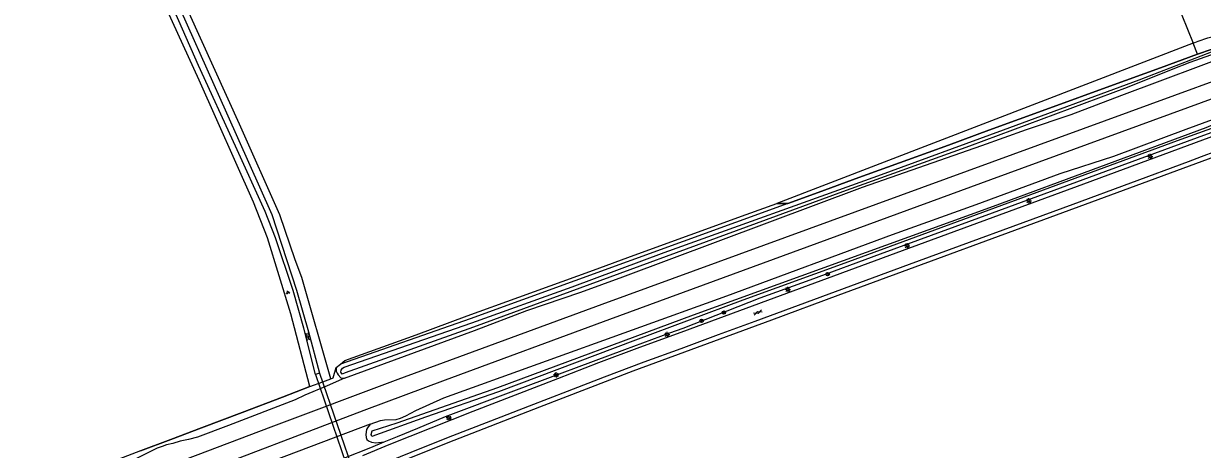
# Model space of a CAD drawing. Extents: x 135999 to 138000, y 396000 to 398501.
# Drawn here: x 136858.7 to 137133, y 397544.7 to 397644 of the extents above; entities that cross this region are included whole.
import ezdxf

# ---------------------------------------------------------------- set-up
doc = ezdxf.new("R2010")
doc.units = 0
for name, color, linetype in [('gg-afsc-hekwerk', 7, 'Continuous'), ('gg-aspt-spoorlijn', 7, 'Continuous'), ('gg-knt-BGT kruinlijn', 7, 'Continuous'), ('gg-knt-onverhard', 7, 'Continuous'), ('gg-knt-verharding', 7, 'Continuous'), ('gg-kntw-beschoeiing', 7, 'Continuous'), ('gg-kwrk-faunavoorziening', 7, 'Continuous'), ('gt-symb-boom', 7, 'Continuous'), ('gt-symb-gesloten verharding', 7, 'Continuous'), ('gt-symb-groenvak', 7, 'Continuous'), ('gt-symb-lichtmast', 7, 'Continuous'), ('gt-symb-watersymbool', 7, 'Continuous'), ('gx-grn-maaiveld', 7, 'Continuous')]:
    doc.layers.add(name, color=color, linetype=linetype)

# ---------------------------------------------------------------- blocks, each defined once
blk = doc.blocks.new('gt0-LMAST')
at = {"layer": 'gt-symb-lichtmast'}
for p, q in [((-0.18, 0.17), (-0.45, 0.44)), ((-0.01, 0.25), (-0.01, 0.62)), ((0.17, 0.17), (0.44, 0.44)), ((-0.26, 0), (-0.63, 0)), ((-0.18, -0.18), (-0.45, -0.45)), ((-0.01, -0.25), (-0.01, -0.63)), ((0.44, -0.45), (0.17, -0.18)), ((0.24, 0), (0.62, 0))]:
    blk.add_line(p, q, dxfattribs=at)
blk.add_circle((-0.01, 0), 0.25, dxfattribs=at)
blk = doc.blocks.new('gt0-BOOM')
at = {"layer": 'gt-symb-boom'}
for radius in [0.4, 0.2]:
    blk.add_circle((0, 0), radius, dxfattribs=at)
blk = doc.blocks.new('gt0-GESVH1')
at = {"layer": 'gt-symb-gesloten verharding'}
for p, q in [((-0.99, -0.26), (0.01, 0.24)), ((0.01, -0.26), (-0.99, 0.24)), ((0.01, 0.24), (1.01, -0.26)), ((1.01, 0.24), (0.01, -0.26))]:
    blk.add_line(p, q, dxfattribs=at)
blk = doc.blocks.new('gt0-WA')
at = {"layer": 'gt-symb-watersymbool'}
for centre, start, end in [((-0.32, 0.02), 28.0725, 151.9275), ((0.43, 0.42), 208.0725, 331.9275), ((-0.32, -0.43), 28.0725, 151.9275), ((0.43, -0.03), 208.0725, 331.9275)]:
    blk.add_arc(centre, 0.425, start, end, dxfattribs=at)
blk = doc.blocks.new('gt0-GRVAK')
at = {"layer": 'gt-symb-groenvak'}
for p, q in [((-0.11, 0.19), (-0.23, 0.24)), ((-0.18, 0.15), (0.09, 0.15)), ((-0.09, 0.21), (-0.16, 0.32)), ((-0.05, 0.21), (-0.05, 0.39)), ((0, 0.21), (0.06, 0.32)), ((0.02, 0.19), (0.13, 0.24)), ((0.26, -0.05), (0.2, 0.06)), ((0.3, -0.05), (0.3, 0.13)), ((0.35, -0.05), (0.41, 0.06)), ((-0.24, -0.23), (-0.36, -0.18)), ((-0.32, -0.26), (-0.05, -0.26)), ((-0.23, -0.21), (-0.29, -0.1)), ((-0.18, -0.2), (-0.18, -0.02)), ((-0.14, -0.21), (-0.07, -0.1)), ((-0.12, -0.23), (0, -0.18)), ((0.24, -0.07), (0.12, -0.02)), ((0.17, -0.11), (0.44, -0.11)), ((0.37, -0.07), (0.49, -0.02))]:
    blk.add_line(p, q, dxfattribs=at)

msp = doc.modelspace()

# ---------------------------------------------------------------- linework, layer by layer
at = {"layer": 'gg-afsc-hekwerk'}
msp.add_lwpolyline([(136933.23, 397542.73), (136939.49, 397545.22), (136942.61, 397546.51), (136945.73, 397547.79), (136950.46, 397549.74), (136956.9, 397552.39), (136972.81, 397558.42), (136998.65, 397568.04), (137009.11, 397571.91), (137012.19, 397573.05), (137030.14, 397580.09), (137041.77, 397584.3), (137058.09, 397590.31), (137084.2, 397599.92), (137110.54, 397609.63), (137131.92, 397617.43), (137146.11, 397622.69)], dxfattribs=at)
at = {"layer": 'gg-aspt-spoorlijn'}
for points in [[(136075.43, 397214.46), (136165.19, 397250.32), (136175.83, 397254.5), (136256.7, 397286.85), (136831.36, 397516.94), (136867.05, 397531.05), (136889.12, 397539.65), (136916.33, 397550.04), (136945.87, 397561.09), (136993.36, 397578.62), (137270.52, 397680.02), (137802.49, 397874.91), (137896.16, 397909.12), (138000, 397947.19)], [(136076.98, 397210.64), (136113.05, 397225.06), (136129.39, 397231.53), (136568.99, 397407.55), (136729.79, 397471.81), (136768.52, 397487.4), (136830.41, 397512.12), (136867.43, 397526.8), (136895.68, 397537.75), (136937.99, 397553.93), (136956.86, 397560.98), (136995.09, 397575.13), (137083.8, 397607.68), (137604.83, 397798.5), (137686.49, 397828.47), (137782.44, 397863.56), (137832.38, 397881.91), (137892.9, 397903.99), (137919.35, 397913.74), (138000, 397943.3)]]:
    msp.add_lwpolyline(points, dxfattribs=at)
at = {"layer": 'gg-knt-BGT kruinlijn'}
for p, q in [((136931.93, 397562.1), (136932.56, 397561.43)), ((136929.36, 397559.56), (136924.17, 397557.39)), ((136933.34, 397561.35), (136929.36, 397559.56)), ((136932.56, 397561.43), (136933.34, 397561.35)), ((136921.92, 397556.27), (136906.37, 397550.33)), ((136924.17, 397557.39), (136921.92, 397556.27)), ((136906.37, 397550.33), (136899.17, 397547.62)), ((136890.92, 397545.46), (136889.82, 397545.03)), ((136891.93, 397545.81), (136890.92, 397545.46)), ((136893.46, 397546.13), (136891.93, 397545.81)), ((136895.16, 397546.67), (136893.46, 397546.13)), ((136897.09, 397547.05), (136895.16, 397546.67)), ((136899.17, 397547.62), (136897.09, 397547.05)), ((136889.82, 397545.03), (136883.72, 397542.03))]:
    msp.add_line(p, q, dxfattribs=at)
at = {"layer": 'gg-knt-onverhard'}
for points in [[(137110, 397690.21), (137111.66, 397686.26), (137120.22, 397665.72), (137125.59, 397652.6), (137130.87, 397639.45)], [(137130.87, 397639.45), (137132.02, 397639.9), (137134.32, 397640.71), (137136.67, 397641.34), (137142.76, 397642.32), (137146.85, 397643.08), (137149.49, 397643.62), (137150.4, 397643.82)]]:
    msp.add_lwpolyline(points, dxfattribs=at)
at = {"layer": 'gg-knt-verharding'}
for points in [[(137153.56, 397626.07), (137147.84, 397622.68), (137144.71, 397621.22), (137141.99, 397620.14), (137138.74, 397618.9), (137105.32, 397606.55), (137063.19, 397591.04), (137025.31, 397577.05), (137011.62, 397572.02), (137002.04, 397568.49), (136992.5, 397564.92), (136982.96, 397561.21), (136963.25, 397553.58), (136953.49, 397549.74), (136943.72, 397545.8), (136937.53, 397543.27)], [(137139.93, 397615.59), (137136.09, 397614.2), (137132.76, 397612.91), (137129.75, 397611.76), (137102.85, 397601.87), (137064.77, 397587.83), (137028.86, 397574.55), (137020.35, 397571.42), (137011.61, 397568.23), (137003.02, 397565.07), (136993.83, 397561.61), (136985.17, 397558.25), (136976.36, 397554.86), (136967.37, 397551.37), (136957.52, 397547.51), (136948.83, 397544.03), (136939.31, 397540.13)]]:
    msp.add_lwpolyline(points, dxfattribs=at)
at = {"layer": 'gg-kntw-beschoeiing'}
msp.add_lwpolyline([(136885.89, 397544.42), (136892.99, 397547.07), (136900.07, 397549.76), (136909.55, 397553.39), (136918.93, 397556.95), (136925.34, 397559.38), (136928.36, 397560.52), (136930.2, 397561.23), (136930.73, 397561.43), (136931.46, 397563.87), (136932.45, 397564.66), (136933.43, 397565.44), (136950.02, 397571.49), (136961.92, 397575.85), (136973.97, 397580.22), (136991.32, 397586.56), (137000.81, 397589.99), (137026.88, 397599.5), (137033.97, 397602.09), (137036.54, 397602.07), (137043.63, 397604.62), (137053.11, 397608.1), (137064.51, 397612.25), (137073.92, 397615.64), (137083.35, 397619.13), (137097.42, 397624.27), (137111.47, 397629.41), (137123.24, 397633.69), (137131.91, 397636.84), (137135.04, 397637.98)], dxfattribs=at)
at = {"layer": 'gg-kwrk-faunavoorziening'}
for p, q in [((136927.55, 397562.53), (136926.6, 397562.21)), ((136926.6, 397562.21), (136936.9, 397532.24)), ((136927.55, 397562.53), (136937.85, 397532.57))]:
    msp.add_line(p, q, dxfattribs=at)
at = {"layer": 'gx-grn-maaiveld'}
for p, q in [((137130.87, 397639.45), (137033.97, 397602.09)), ((137131.91, 397636.84), (137130.87, 397639.45)), ((137036.54, 397602.07), (137033.97, 397602.09)), ((136931.46, 397563.87), (136932.45, 397564.66))]:
    msp.add_line(p, q, dxfattribs=at)
for points in [[(136925.34, 397559.38), (136920.86, 397576.34), (136915.46, 397594.06), (136912.23, 397602.39), (136899.53, 397630.78), (136889.6, 397652.66), (136882.59, 397668.93), (136881.79, 397672.12), (136881.34, 397676.03), (136880.9, 397680.46), (136880.48, 397685.97), (136879.81, 397691.35), (136875.26, 397708.74), (136870.92, 397723.87)], [(136930.2, 397561.23), (136923.42, 397584.84), (136921.91, 397588.94), (136918.33, 397599.39), (136908.97, 397620.54), (136897.24, 397646.41), (136889.19, 397665.11), (136887.35, 397671.31), (136885.13, 397685), (136883.71, 397692.82), (136878.98, 397711.59), (136875.18, 397724.71)], [(136887.58, 397664.32), (136905.9, 397623.21), (136916.46, 397599.52), (136922.23, 397581.87), (136925, 397572.17), (136927.55, 397562.53)], [(136926.6, 397562.21), (136923.88, 397573.03), (136921.46, 397581.83), (136917.32, 397594.08), (136914.92, 397600.17), (136907.98, 397615.43), (136899.42, 397634.23), (136889.96, 397655.8)], [(136932.9, 397563.68), (136933.3, 397563.93), (136963.04, 397574.23), (136986.36, 397582.62), (137007.79, 397590.66), (137057.49, 397608.53), (137086.75, 397619.21), (137118.28, 397630.86), (137135.18, 397637.44), (137139.62, 397639.1), (137139.72, 397638.33), (137130.11, 397634.92), (137126.15, 397633.41), (137115.54, 397629.08), (137078.8, 397615.47), (137049.25, 397604.78), (136963.37, 397573.27), (136933.5, 397562.62), (136932.83, 397562.31), (136932.56, 397562.74), (136932.57, 397563.21), (136932.9, 397563.68)], [(137141.01, 397640.17), (137135.04, 397637.98), (137131.91, 397636.84)], [(136933.34, 397561.35), (136963.65, 397572.49), (136975.79, 397577.11), (136988.35, 397581.42), (136998.14, 397584.97), (137053.92, 397605.84), (137081.69, 397615.56), (137092.11, 397619.29), (137102.46, 397622.78), (137114.25, 397627.3), (137141.63, 397637.61)], [(137131.91, 397636.84), (137123.24, 397633.69), (137111.47, 397629.41), (137097.42, 397624.27), (137083.35, 397619.13), (137073.92, 397615.64), (137064.51, 397612.25), (137053.11, 397608.1), (137043.63, 397604.62), (137036.54, 397602.07)], [(136939.38, 397550.61), (136941.76, 397551.47), (136942.66, 397551.64), (136945.43, 397551.69), (136946.44, 397552.06), (136947.63, 397552.55), (136949.95, 397553.85), (136956.49, 397556.79), (137022.33, 397580.54), (137060.88, 397594.88), (137080.4, 397601.82), (137099.93, 397609.07), (137112.45, 397613.13), (137129.22, 397619.39), (137143, 397624.41), (137146.15, 397625.79)], [(136939.81, 397549.09), (136945.64, 397550.97), (136969.05, 397559.18), (137014.61, 397576.13), (137084.39, 397601.45), (137133.9, 397619.77), (137144.56, 397624.26), (137145.03, 397624.37), (137145.35, 397624.34), (137145.61, 397624.1), (137145.69, 397623.75), (137145.61, 397623.64), (137144.87, 397623.34), (137141.88, 397622.26), (137139.01, 397620.92), (137127.13, 397616.65), (137050.7, 397588.49), (137026.08, 397579.53), (137001.13, 397570.24), (136969.25, 397558.15), (136952.25, 397552.28), (136939.75, 397547.78), (136939.58, 397548.22), (136939.81, 397549.09)], [(136942.61, 397546.51), (136945.73, 397547.79), (136950.46, 397549.74), (136956.9, 397552.39), (136972.81, 397558.42), (136998.65, 397568.04), (137009.11, 397571.91), (137012.19, 397573.05), (137030.14, 397580.09), (137041.77, 397584.3), (137058.09, 397590.31), (137084.2, 397599.92), (137110.54, 397609.63), (137131.92, 397617.43), (137146.11, 397622.69), (137147.05, 397623.2)], [(137145.21, 397612.1), (137140.3, 397614.55), (137107.22, 397602.36), (137048.22, 397580.63), (137032.78, 397574.9), (137000.5, 397562.97), (136978.76, 397554.57), (136957.45, 397546.26), (136946.4, 397541.85)], [(136932.45, 397564.66), (136933.43, 397565.44), (136950.02, 397571.49), (136961.92, 397575.85), (136973.97, 397580.22), (136991.32, 397586.56), (137000.81, 397589.99), (137026.88, 397599.5), (137033.97, 397602.09)], [(137036.54, 397602.07), (136962.62, 397575.18), (136932.45, 397564.66)], [(136930.2, 397561.23), (136930.73, 397561.43), (136931.46, 397563.87)], [(136931.46, 397563.87), (136931.46, 397562.98), (136931.66, 397562.52), (136931.93, 397562.1)], [(136925.34, 397559.38), (136918.93, 397556.95), (136909.55, 397553.39), (136900.07, 397549.76), (136892.99, 397547.07), (136885.89, 397544.42), (136878.81, 397541.71), (136869.37, 397538.14), (136857.59, 397533.63)], [(136925.34, 397559.38), (136928.36, 397560.52), (136930.2, 397561.23)], [(136939.38, 397550.61), (136896.92, 397534.53), (136892.63, 397532.05), (136890.89, 397531.4), (136889.29, 397531.35), (136872.3, 397524.54)], [(136939.38, 397550.61), (136938.71, 397549.77), (136938.52, 397549.36), (136938.35, 397548.26), (136938.4, 397547.52), (136938.55, 397547.07), (136938.96, 397546.74), (136939.66, 397546.48), (136940.69, 397546.3), (136942.61, 397546.51)], [(136933.23, 397542.73), (136939.49, 397545.22), (136942.61, 397546.51)]]:
    msp.add_lwpolyline(points, dxfattribs=at)

# ---------------------------------------------------------------- block references
at = {"layer": 'gt-symb-boom'}
for p in [(137045.81, 397585.6), (137021.68, 397576.65), (137016.49, 397574.73)]:
    msp.add_blockref('gt0-BOOM', p, dxfattribs=at)
at = {"layer": 'gt-symb-gesloten verharding', "rotation": 20.971710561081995}
msp.add_blockref('gt0-GESVH1', (137029.57, 397576.67), dxfattribs=at)
at = {"layer": 'gt-symb-groenvak'}
msp.add_blockref('gt0-GRVAK', (136920.19, 397581.35), dxfattribs=at)
at = {"layer": 'gt-symb-lichtmast'}
for p in [(137120.88, 397613.04), (137092.64, 397602.7), (137064.33, 397592.22), (137036.54, 397582.04), (137008.44, 397571.51), (136982.67, 397562.11), (136957.67, 397552.08)]:
    msp.add_blockref('gt0-LMAST', p, dxfattribs=at)
at = {"layer": 'gt-symb-watersymbool', "rotation": -72.41690287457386}
msp.add_blockref('gt0-WA', (136924.82, 397571.11), dxfattribs=at)

doc.saveas('drawing.dxf')
